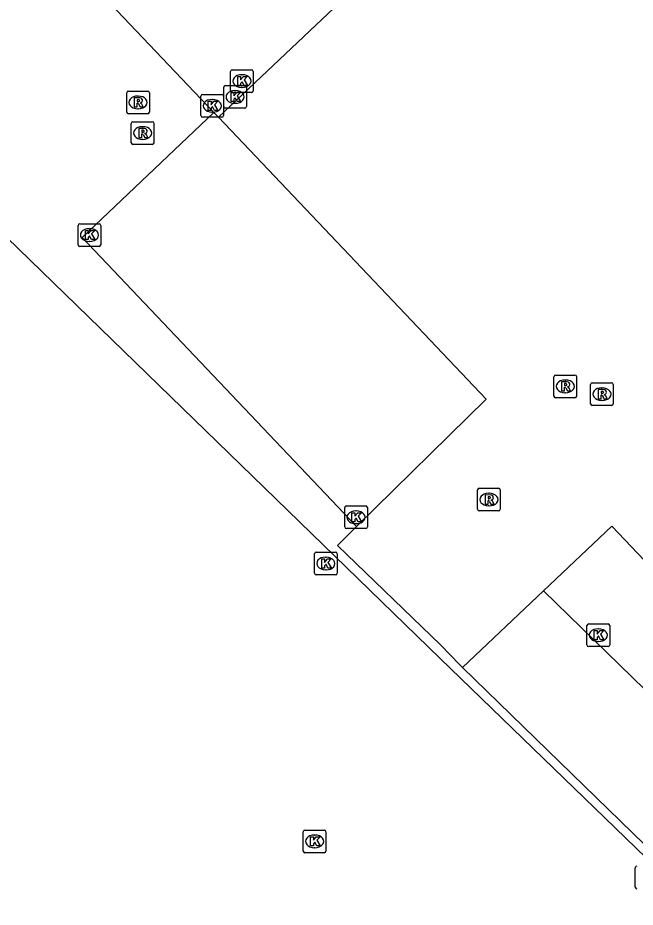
# Model space of a CAD drawing. Extents: x 156141 to 158132, y 385651 to 388399.
# Drawn here: x 156567.05 to 156594.27, y 388026.45 to 388065.65 of the extents above; entities that cross this region are included whole.
import ezdxf

# ---------------------------------------------------------------- set-up
doc = ezdxf.new("R2010")
doc.units = 0
for name, color, linetype in [('IMGEO_Grasland_agrarisch', 7, 'Continuous'), ('IMGEO_Hek', 7, 'Continuous'), ('IMGEO_Kolk', 7, 'Continuous'), ('IMGEO_Rijbaan_lokaal_gesloten', 7, 'Continuous'), ('IMGEO_Rioolput', 7, 'Continuous'), ('IMGEO_Terreindeel_gesloten', 7, 'Continuous')]:
    doc.layers.add(name, color=color, linetype=linetype)

msp = doc.modelspace()

# ---------------------------------------------------------------- linework, layer by layer
at = {"layer": 'IMGEO_Grasland_agrarisch'}
for points in [[(156642.93, 387982.023), (156585.672, 388037.417), (156493.671, 388126.772), (156486.547, 388133.87)], [(156575.7, 388061.475), (156570.002, 388067.473), (156587.669, 388084.268), (156593.592, 388078.004)], [(156581.991, 388043.225), (156569.884, 388055.964), (156575.7, 388061.475)]]:
    msp.add_lwpolyline(points, dxfattribs=at)
at = {"layer": 'IMGEO_Hek'}
msp.add_lwpolyline([(156642.93, 387982.023), (156585.672, 388037.417), (156493.671, 388126.772), (156486.547, 388133.87)], dxfattribs=at)
at = {"layer": 'IMGEO_Kolk'}
for p, q in [((156576.435, 388062.435), (156576.435, 388063.287)), ((156576.51, 388063.361), (156577.362, 388063.361)), ((156576.923, 388063.141), (156576.948, 388063.141)), ((156577.436, 388063.287), (156577.436, 388062.435)), ((156576.133, 388061.737), (156576.133, 388062.589)), ((156576.208, 388062.663), (156577.06, 388062.663)), ((156577.362, 388062.361), (156576.51, 388062.361)), ((156576.621, 388062.443), (156576.646, 388062.443)), ((156576.946, 388062.581), (156576.921, 388062.581)), ((156577.134, 388062.589), (156577.134, 388061.737)), ((156575.128, 388061.344), (156575.128, 388062.196)), ((156575.203, 388062.27), (156576.055, 388062.27)), ((156575.616, 388062.05), (156575.641, 388062.05)), ((156576.129, 388062.196), (156576.129, 388061.344)), ((156577.06, 388061.663), (156576.208, 388061.663)), ((156576.644, 388061.883), (156576.619, 388061.883)), ((156576.055, 388061.27), (156575.203, 388061.27)), ((156575.639, 388061.49), (156575.614, 388061.49)), ((156569.711, 388055.648), (156569.711, 388056.5)), ((156569.786, 388056.574), (156570.638, 388056.574)), ((156570.712, 388056.5), (156570.712, 388055.648)), ((156570.199, 388056.354), (156570.224, 388056.354)), ((156570.222, 388055.794), (156570.197, 388055.794)), ((156570.638, 388055.574), (156569.786, 388055.574)), ((156581.465, 388043.212), (156581.465, 388044.064)), ((156581.54, 388044.138), (156582.392, 388044.138)), ((156581.953, 388043.918), (156581.978, 388043.918)), ((156582.466, 388044.064), (156582.466, 388043.212)), ((156582.392, 388043.138), (156581.54, 388043.138)), ((156581.976, 388043.358), (156581.951, 388043.358)), ((156580.134, 388041.173), (156580.134, 388042.025)), ((156580.209, 388042.099), (156581.061, 388042.099)), ((156581.135, 388042.025), (156581.135, 388041.173)), ((156580.622, 388041.879), (156580.647, 388041.879)), ((156580.645, 388041.319), (156580.62, 388041.319)), ((156581.061, 388041.099), (156580.209, 388041.099)), ((156592.148, 388038.013), (156592.148, 388038.865)), ((156592.223, 388038.939), (156593.075, 388038.939)), ((156593.149, 388038.865), (156593.149, 388038.013)), ((156592.636, 388038.719), (156592.661, 388038.719)), ((156592.659, 388038.159), (156592.634, 388038.159)), ((156593.075, 388037.939), (156592.223, 388037.939)), ((156579.715, 388029.851), (156580.567, 388029.851)), ((156579.64, 388028.925), (156579.64, 388029.777)), ((156580.128, 388029.631), (156580.153, 388029.631)), ((156580.641, 388029.777), (156580.641, 388028.925)), ((156580.151, 388029.071), (156580.126, 388029.071)), ((156580.567, 388028.851), (156579.715, 388028.851)), ((156594.274, 388027.334), (156594.274, 388028.186))]:
    msp.add_line(p, q, dxfattribs=at)
for points in [[(156576.435, 388062.435), (156576.435, 388063.287)], [(156576.51, 388063.361), (156577.362, 388063.361)], [(156577.436, 388063.287), (156577.436, 388062.435)], [(156576.756, 388063.061), (156576.879, 388063.061), (156576.879, 388062.91), (156577.009, 388063.061), (156577.173, 388063.061), (156577.027, 388062.91), (156577.18, 388062.661), (156577.028, 388062.661), (156576.943, 388062.825), (156576.879, 388062.758), (156576.879, 388062.661), (156576.756, 388062.661), (156576.756, 388063.061)], [(156576.133, 388061.737), (156576.133, 388062.589)], [(156576.208, 388062.663), (156577.06, 388062.663)], [(156576.454, 388062.363), (156576.577, 388062.363), (156576.577, 388062.212), (156576.707, 388062.363), (156576.871, 388062.363), (156576.725, 388062.212), (156576.878, 388061.963), (156576.726, 388061.963), (156576.641, 388062.127), (156576.577, 388062.06), (156576.577, 388061.963), (156576.454, 388061.963), (156576.454, 388062.363)], [(156577.362, 388062.361), (156576.51, 388062.361)], [(156577.134, 388062.589), (156577.134, 388061.737)], [(156575.128, 388061.344), (156575.128, 388062.196)], [(156575.203, 388062.27), (156576.055, 388062.27)], [(156575.449, 388061.97), (156575.572, 388061.97), (156575.572, 388061.819), (156575.702, 388061.97), (156575.866, 388061.97), (156575.72, 388061.819), (156575.873, 388061.57), (156575.721, 388061.57), (156575.636, 388061.734), (156575.572, 388061.667), (156575.572, 388061.57), (156575.449, 388061.57), (156575.449, 388061.97)], [(156576.129, 388062.196), (156576.129, 388061.344)], [(156577.06, 388061.663), (156576.208, 388061.663)], [(156576.055, 388061.27), (156575.203, 388061.27)], [(156569.711, 388055.648), (156569.711, 388056.5)], [(156569.786, 388056.574), (156570.638, 388056.574)], [(156570.712, 388056.5), (156570.712, 388055.648)], [(156570.032, 388056.274), (156570.155, 388056.274), (156570.155, 388056.123), (156570.285, 388056.274), (156570.449, 388056.274), (156570.303, 388056.123), (156570.456, 388055.874), (156570.304, 388055.874), (156570.219, 388056.038), (156570.155, 388055.971), (156570.155, 388055.874), (156570.032, 388055.874), (156570.032, 388056.274)], [(156570.638, 388055.574), (156569.786, 388055.574)], [(156581.465, 388043.212), (156581.465, 388044.064)], [(156581.54, 388044.138), (156582.392, 388044.138)], [(156582.466, 388044.064), (156582.466, 388043.212)], [(156581.786, 388043.838), (156581.909, 388043.838), (156581.909, 388043.687), (156582.039, 388043.838), (156582.203, 388043.838), (156582.057, 388043.687), (156582.21, 388043.438), (156582.058, 388043.438), (156581.973, 388043.602), (156581.909, 388043.535), (156581.909, 388043.438), (156581.786, 388043.438), (156581.786, 388043.838)], [(156582.392, 388043.138), (156581.54, 388043.138)], [(156580.134, 388041.173), (156580.134, 388042.025)], [(156580.209, 388042.099), (156581.061, 388042.099)], [(156581.135, 388042.025), (156581.135, 388041.173)], [(156580.455, 388041.799), (156580.578, 388041.799), (156580.578, 388041.648), (156580.708, 388041.799), (156580.872, 388041.799), (156580.726, 388041.648), (156580.879, 388041.399), (156580.727, 388041.399), (156580.642, 388041.563), (156580.578, 388041.496), (156580.578, 388041.399), (156580.455, 388041.399), (156580.455, 388041.799)], [(156581.061, 388041.099), (156580.209, 388041.099)], [(156592.148, 388038.013), (156592.148, 388038.865)], [(156592.223, 388038.939), (156593.075, 388038.939)], [(156593.149, 388038.865), (156593.149, 388038.013)], [(156592.469, 388038.639), (156592.592, 388038.639), (156592.592, 388038.488), (156592.722, 388038.639), (156592.886, 388038.639), (156592.74, 388038.488), (156592.893, 388038.239), (156592.741, 388038.239), (156592.656, 388038.403), (156592.592, 388038.336), (156592.592, 388038.239), (156592.469, 388038.239), (156592.469, 388038.639)], [(156593.075, 388037.939), (156592.223, 388037.939)], [(156579.715, 388029.851), (156580.567, 388029.851)], [(156579.64, 388028.925), (156579.64, 388029.777)], [(156579.961, 388029.551), (156580.084, 388029.551), (156580.084, 388029.4), (156580.214, 388029.551), (156580.378, 388029.551), (156580.232, 388029.4), (156580.385, 388029.151), (156580.233, 388029.151), (156580.148, 388029.315), (156580.084, 388029.248), (156580.084, 388029.151), (156579.961, 388029.151), (156579.961, 388029.551)], [(156580.641, 388029.777), (156580.641, 388028.925)], [(156580.567, 388028.851), (156579.715, 388028.851)], [(156594.274, 388027.334), (156594.274, 388028.186)]]:
    msp.add_lwpolyline(points, dxfattribs=at)
for centre, start, end in [((156576.512, 388063.285), 91.552, 178.448), ((156576.512, 388063.285), 91.552, 178.448), ((156577.36, 388063.285), 1.552, 88.448), ((156577.36, 388063.285), 1.552, 88.448), ((156576.21, 388062.587), 91.552, 178.448), ((156576.21, 388062.587), 91.552, 178.448), ((156576.512, 388062.437), 181.552, 268.448), ((156576.512, 388062.437), 181.552, 268.448), ((156577.058, 388062.587), 1.552, 88.448), ((156577.058, 388062.587), 1.552, 88.448), ((156577.36, 388062.437), 271.552, 358.448), ((156577.36, 388062.437), 271.552, 358.448), ((156575.205, 388062.194), 91.552, 178.448), ((156575.205, 388062.194), 91.552, 178.448), ((156576.053, 388062.194), 1.552, 88.448), ((156576.053, 388062.194), 1.552, 88.448), ((156576.21, 388061.739), 181.552, 268.448), ((156576.21, 388061.739), 181.552, 268.448), ((156577.058, 388061.739), 271.552, 358.448), ((156577.058, 388061.739), 271.552, 358.448), ((156575.205, 388061.346), 181.552, 268.448), ((156575.205, 388061.346), 181.552, 268.448), ((156576.053, 388061.346), 271.552, 358.448), ((156576.053, 388061.346), 271.552, 358.448), ((156569.788, 388056.498), 91.552, 178.448), ((156569.788, 388056.498), 91.552, 178.448), ((156570.636, 388056.498), 1.552, 88.448), ((156570.636, 388056.498), 1.552, 88.448), ((156569.788, 388055.65), 181.552, 268.448), ((156569.788, 388055.65), 181.552, 268.448), ((156570.636, 388055.65), 271.552, 358.448), ((156570.636, 388055.65), 271.552, 358.448), ((156581.542, 388044.062), 91.552, 178.448), ((156581.542, 388044.062), 91.552, 178.448), ((156582.39, 388044.062), 1.552, 88.448), ((156582.39, 388044.062), 1.552, 88.448), ((156581.542, 388043.214), 181.552, 268.448), ((156581.542, 388043.214), 181.552, 268.448), ((156582.39, 388043.214), 271.552, 358.448), ((156582.39, 388043.214), 271.552, 358.448), ((156580.211, 388042.023), 91.552, 178.448), ((156580.211, 388042.023), 91.552, 178.448), ((156581.059, 388042.023), 1.552, 88.448), ((156581.059, 388042.023), 1.552, 88.448), ((156580.211, 388041.175), 181.552, 268.448), ((156580.211, 388041.175), 181.552, 268.448), ((156581.059, 388041.175), 271.552, 358.448), ((156581.059, 388041.175), 271.552, 358.448), ((156592.225, 388038.863), 91.552, 178.448), ((156592.225, 388038.863), 91.552, 178.448), ((156593.073, 388038.863), 1.552, 88.448), ((156593.073, 388038.863), 1.552, 88.448), ((156592.225, 388038.015), 181.552, 268.448), ((156592.225, 388038.015), 181.552, 268.448), ((156593.073, 388038.015), 271.552, 358.448), ((156593.073, 388038.015), 271.552, 358.448), ((156579.717, 388029.775), 91.552, 178.448), ((156579.717, 388029.775), 91.552, 178.448), ((156580.565, 388029.775), 1.552, 88.448), ((156580.565, 388029.775), 1.552, 88.448), ((156579.717, 388028.927), 181.552, 268.448), ((156579.717, 388028.927), 181.552, 268.448), ((156580.565, 388028.927), 271.552, 358.448), ((156580.565, 388028.927), 271.552, 358.448), ((156594.351, 388028.184), 91.552, 178.448), ((156594.351, 388028.184), 91.552, 178.448), ((156594.351, 388027.336), 181.552, 268.448), ((156594.351, 388027.336), 181.552, 268.448)]:
    msp.add_arc(centre, 0.0765, start, end, dxfattribs=at)
for centre, major_axis, ratio, start_param, end_param in [((156576.922, 388062.861), (-0.387, 0.002), 0.722429, 4.712389, 7.853982), ((156576.947, 388062.861), (-0.39, 0.002), 0.717154, 1.570796, 4.712389), ((156576.62, 388062.163), (-0.387, 0.002), 0.722429, 4.712389, 7.853982), ((156576.645, 388062.163), (-0.39, 0.002), 0.717154, 1.570796, 4.712389), ((156575.615, 388061.77), (-0.387, 0.002), 0.722429, 4.712389, 7.853982), ((156575.64, 388061.77), (-0.39, 0.002), 0.717154, 1.570796, 4.712389), ((156570.198, 388056.074), (-0.387, 0.002), 0.722429, 4.712389, 7.853982), ((156570.223, 388056.074), (-0.39, 0.002), 0.717154, 1.570796, 4.712389), ((156581.952, 388043.638), (-0.387, 0.002), 0.722429, 4.712389, 7.853982), ((156581.977, 388043.638), (-0.39, 0.002), 0.717154, 1.570796, 4.712389), ((156580.621, 388041.599), (-0.387, 0.002), 0.722429, 4.712389, 7.853982), ((156580.646, 388041.599), (-0.39, 0.002), 0.717154, 1.570796, 4.712389), ((156592.635, 388038.439), (-0.387, 0.002), 0.722429, 4.712389, 7.853982), ((156592.66, 388038.439), (-0.39, 0.002), 0.717154, 1.570796, 4.712389), ((156580.127, 388029.351), (-0.387, 0.002), 0.722429, 4.712389, 7.853982), ((156580.152, 388029.351), (-0.39, 0.002), 0.717154, 1.570796, 4.712389)]:
    msp.add_ellipse(centre, major_axis=major_axis, ratio=ratio, start_param=start_param, end_param=end_param, dxfattribs=at)
at = {"layer": 'IMGEO_Rijbaan_lokaal_gesloten'}
for points in [[(156593.592, 388078.004), (156575.901, 388061.264)], [(156575.901, 388061.264), (156587.701, 388048.843), (156581.991, 388043.225)], [(156581.991, 388043.225), (156581.148, 388042.395), (156585.683, 388038.011), (156586.525, 388037.146), (156586.659, 388037.016)], [(156590.235, 388040.392), (156593.248, 388043.237), (156609.903, 388025.727)], [(156586.659, 388037.016), (156590.235, 388040.392)], [(156607.554, 388023.521), (156590.235, 388040.392)], [(156642.93, 387982.023), (156642.921, 387982.061), (156642.636, 387982.488), (156641.802, 387983.409), (156586.659, 388037.016)]]:
    msp.add_lwpolyline(points, dxfattribs=at)
at = {"layer": 'IMGEO_Rioolput'}
for p, q in [((156571.854, 388061.493), (156571.854, 388062.345)), ((156571.929, 388062.419), (156572.781, 388062.419)), ((156572.855, 388062.345), (156572.855, 388061.493)), ((156572.342, 388062.199), (156572.367, 388062.199)), ((156572.365, 388061.639), (156572.34, 388061.639)), ((156572.781, 388061.419), (156571.929, 388061.419)), ((156572.057, 388060.146), (156572.057, 388060.998)), ((156572.132, 388061.072), (156572.984, 388061.072)), ((156572.545, 388060.852), (156572.57, 388060.852)), ((156573.058, 388060.998), (156573.058, 388060.146)), ((156572.984, 388060.072), (156572.132, 388060.072)), ((156572.568, 388060.292), (156572.543, 388060.292)), ((156590.692, 388048.98), (156590.692, 388049.832)), ((156590.767, 388049.906), (156591.619, 388049.906)), ((156591.693, 388049.832), (156591.693, 388048.98)), ((156591.18, 388049.686), (156591.205, 388049.686)), ((156592.307, 388048.637), (156592.307, 388049.489)), ((156592.382, 388049.563), (156593.234, 388049.563)), ((156593.308, 388049.489), (156593.308, 388048.637)), ((156591.203, 388049.126), (156591.178, 388049.126)), ((156592.795, 388049.343), (156592.82, 388049.343)), ((156591.619, 388048.906), (156590.767, 388048.906)), ((156592.818, 388048.783), (156592.793, 388048.783)), ((156593.234, 388048.563), (156592.382, 388048.563)), ((156587.323, 388043.992), (156587.323, 388044.844)), ((156587.398, 388044.918), (156588.25, 388044.918)), ((156587.811, 388044.698), (156587.836, 388044.698)), ((156588.324, 388044.844), (156588.324, 388043.992)), ((156588.25, 388043.918), (156587.398, 388043.918)), ((156587.834, 388044.138), (156587.809, 388044.138))]:
    msp.add_line(p, q, dxfattribs=at)
for points in [[(156571.854, 388061.493), (156571.854, 388062.345)], [(156571.929, 388062.419), (156572.781, 388062.419)], [(156572.855, 388062.345), (156572.855, 388061.493)], [(156572.443, 388062.117), (156572.191, 388062.119), (156572.191, 388061.719)], [(156572.369, 388062.038), (156572.315, 388062.038), (156572.315, 388061.957)], [(156572.315, 388061.957), (156572.367, 388061.957)], [(156572.191, 388061.719), (156572.315, 388061.719), (156572.315, 388061.881), (156572.326, 388061.881)], [(156572.373, 388061.852), (156572.444, 388061.719), (156572.584, 388061.719), (156572.519, 388061.845)], [(156572.781, 388061.419), (156571.929, 388061.419)], [(156572.057, 388060.146), (156572.057, 388060.998)], [(156572.132, 388061.072), (156572.984, 388061.072)], [(156572.646, 388060.77), (156572.394, 388060.772), (156572.394, 388060.372)], [(156573.058, 388060.998), (156573.058, 388060.146)], [(156572.394, 388060.372), (156572.518, 388060.372), (156572.518, 388060.534), (156572.529, 388060.534)], [(156572.572, 388060.691), (156572.518, 388060.691), (156572.518, 388060.61)], [(156572.518, 388060.61), (156572.57, 388060.61)], [(156572.576, 388060.505), (156572.647, 388060.372), (156572.787, 388060.372), (156572.722, 388060.498)], [(156572.984, 388060.072), (156572.132, 388060.072)], [(156590.692, 388048.98), (156590.692, 388049.832)], [(156590.767, 388049.906), (156591.619, 388049.906)], [(156591.693, 388049.832), (156591.693, 388048.98)], [(156591.281, 388049.604), (156591.029, 388049.606), (156591.029, 388049.206)], [(156591.207, 388049.525), (156591.153, 388049.525), (156591.153, 388049.444)], [(156591.153, 388049.444), (156591.205, 388049.444)], [(156592.307, 388048.637), (156592.307, 388049.489)], [(156592.382, 388049.563), (156593.234, 388049.563)], [(156593.308, 388049.489), (156593.308, 388048.637)], [(156591.029, 388049.206), (156591.153, 388049.206), (156591.153, 388049.368), (156591.164, 388049.368)], [(156591.211, 388049.339), (156591.282, 388049.206), (156591.422, 388049.206), (156591.357, 388049.332)], [(156592.896, 388049.261), (156592.644, 388049.263), (156592.644, 388048.863)], [(156592.644, 388048.863), (156592.768, 388048.863), (156592.768, 388049.025), (156592.779, 388049.025)], [(156592.822, 388049.182), (156592.768, 388049.182), (156592.768, 388049.101)], [(156592.768, 388049.101), (156592.82, 388049.101)], [(156592.826, 388048.996), (156592.897, 388048.863), (156593.037, 388048.863), (156592.972, 388048.989)], [(156591.619, 388048.906), (156590.767, 388048.906)], [(156593.234, 388048.563), (156592.382, 388048.563)], [(156587.323, 388043.992), (156587.323, 388044.844)], [(156587.398, 388044.918), (156588.25, 388044.918)], [(156588.324, 388044.844), (156588.324, 388043.992)], [(156587.912, 388044.616), (156587.66, 388044.618), (156587.66, 388044.218)], [(156587.66, 388044.218), (156587.784, 388044.218), (156587.784, 388044.38), (156587.795, 388044.38)], [(156587.838, 388044.537), (156587.784, 388044.537), (156587.784, 388044.456)], [(156587.784, 388044.456), (156587.836, 388044.456)], [(156587.842, 388044.351), (156587.913, 388044.218), (156588.053, 388044.218), (156587.988, 388044.344)], [(156588.25, 388043.918), (156587.398, 388043.918)]]:
    msp.add_lwpolyline(points, dxfattribs=at)
for centre, radius, start, end in [((156571.931, 388062.343), 0.0765, 91.552, 178.448), ((156571.931, 388062.343), 0.0765, 91.552, 178.448), ((156572.779, 388062.343), 0.0765, 1.552, 88.448), ((156572.779, 388062.343), 0.0765, 1.552, 88.448), ((156572.351, 388062.146), 0.19, 274.7715, 282.9687), ((156572.375, 388061.942), 0.0964, 77.0061, 93.1865), ((156572.389, 388061.999), 0.0378, 276.6634, 79.6772), ((156572.442, 388062.007), 0.109, 350.3612, 89.416), ((156572.44, 388062.007), 0.112, 277.5842, 350.9817), ((156572.325, 388061.828), 0.0533, 26.0293, 88.6989), ((156572.424, 388061.792), 0.108, 29.5134, 73.7905), ((156571.931, 388061.495), 0.0765, 181.552, 268.448), ((156571.931, 388061.495), 0.0765, 181.552, 268.448), ((156572.779, 388061.495), 0.0765, 271.552, 358.448), ((156572.779, 388061.495), 0.0765, 271.552, 358.448), ((156572.134, 388060.996), 0.0765, 91.552, 178.448), ((156572.134, 388060.996), 0.0765, 91.552, 178.448), ((156572.645, 388060.66), 0.109, 350.3612, 89.416), ((156572.982, 388060.996), 0.0765, 1.552, 88.448), ((156572.982, 388060.996), 0.0765, 1.552, 88.448), ((156572.528, 388060.481), 0.0533, 26.0293, 88.6989), ((156572.554, 388060.799), 0.19, 274.7715, 282.9687), ((156572.578, 388060.595), 0.0964, 77.0061, 93.1865), ((156572.592, 388060.652), 0.0378, 276.6634, 79.6772), ((156572.643, 388060.66), 0.112, 277.5842, 350.9817), ((156572.627, 388060.445), 0.108, 29.5134, 73.7905), ((156572.134, 388060.148), 0.0765, 181.552, 268.448), ((156572.134, 388060.148), 0.0765, 181.552, 268.448), ((156572.982, 388060.148), 0.0765, 271.552, 358.448), ((156572.982, 388060.148), 0.0765, 271.552, 358.448), ((156590.769, 388049.83), 0.0765, 91.552, 178.448), ((156590.769, 388049.83), 0.0765, 91.552, 178.448), ((156591.617, 388049.83), 0.0765, 1.552, 88.448), ((156591.617, 388049.83), 0.0765, 1.552, 88.448), ((156591.189, 388049.633), 0.19, 274.7715, 282.9687), ((156591.213, 388049.429), 0.0964, 77.0061, 93.1865), ((156591.227, 388049.486), 0.0378, 276.6634, 79.6772), ((156591.28, 388049.494), 0.109, 350.3612, 89.416), ((156591.278, 388049.494), 0.112, 277.5842, 350.9817), ((156591.262, 388049.279), 0.108, 29.5134, 73.7905), ((156592.384, 388049.487), 0.0765, 91.552, 178.448), ((156592.384, 388049.487), 0.0765, 91.552, 178.448), ((156593.232, 388049.487), 0.0765, 1.552, 88.448), ((156593.232, 388049.487), 0.0765, 1.552, 88.448), ((156591.163, 388049.315), 0.0533, 26.0293, 88.6989), ((156592.778, 388048.972), 0.0533, 26.0293, 88.6989), ((156592.804, 388049.29), 0.19, 274.7715, 282.9687), ((156592.828, 388049.086), 0.0964, 77.0061, 93.1865), ((156592.842, 388049.143), 0.0378, 276.6634, 79.6772), ((156592.895, 388049.151), 0.109, 350.3612, 89.416), ((156592.893, 388049.151), 0.112, 277.5842, 350.9817), ((156592.877, 388048.936), 0.108, 29.5134, 73.7905), ((156590.769, 388048.982), 0.0765, 181.552, 268.448), ((156590.769, 388048.982), 0.0765, 181.552, 268.448), ((156591.617, 388048.982), 0.0765, 271.552, 358.448), ((156591.617, 388048.982), 0.0765, 271.552, 358.448), ((156592.384, 388048.639), 0.0765, 181.552, 268.448), ((156592.384, 388048.639), 0.0765, 181.552, 268.448), ((156593.232, 388048.639), 0.0765, 271.552, 358.448), ((156593.232, 388048.639), 0.0765, 271.552, 358.448), ((156587.4, 388044.842), 0.0765, 91.552, 178.448), ((156587.4, 388044.842), 0.0765, 91.552, 178.448), ((156588.248, 388044.842), 0.0765, 1.552, 88.448), ((156588.248, 388044.842), 0.0765, 1.552, 88.448), ((156587.794, 388044.327), 0.0533, 26.0293, 88.6989), ((156587.82, 388044.645), 0.19, 274.7715, 282.9687), ((156587.844, 388044.441), 0.0964, 77.0061, 93.1865), ((156587.858, 388044.498), 0.0378, 276.6634, 79.6772), ((156587.911, 388044.506), 0.109, 350.3612, 89.416), ((156587.909, 388044.506), 0.112, 277.5842, 350.9817), ((156587.893, 388044.291), 0.108, 29.5134, 73.7905), ((156587.4, 388043.994), 0.0765, 181.552, 268.448), ((156587.4, 388043.994), 0.0765, 181.552, 268.448), ((156588.248, 388043.994), 0.0765, 271.552, 358.448), ((156588.248, 388043.994), 0.0765, 271.552, 358.448)]:
    msp.add_arc(centre, radius, start, end, dxfattribs=at)
for centre, major_axis, ratio, start_param, end_param in [((156572.341, 388061.919), (-0.387, 0.002), 0.722429, 4.712389, 7.853982), ((156572.366, 388061.919), (-0.39, 0.002), 0.717154, 1.570796, 4.712389), ((156572.544, 388060.572), (-0.387, 0.002), 0.722429, 4.712389, 7.853982), ((156572.569, 388060.572), (-0.39, 0.002), 0.717154, 1.570796, 4.712389), ((156591.179, 388049.406), (-0.387, 0.002), 0.722429, 4.712389, 7.853982), ((156591.204, 388049.406), (-0.39, 0.002), 0.717154, 1.570796, 4.712389), ((156592.794, 388049.063), (-0.387, 0.002), 0.722429, 4.712389, 7.853982), ((156592.819, 388049.063), (-0.39, 0.002), 0.717154, 1.570796, 4.712389), ((156587.81, 388044.418), (-0.387, 0.002), 0.722429, 4.712389, 7.853982), ((156587.835, 388044.418), (-0.39, 0.002), 0.717154, 1.570796, 4.712389)]:
    msp.add_ellipse(centre, major_axis=major_axis, ratio=ratio, start_param=start_param, end_param=end_param, dxfattribs=at)
at = {"layer": 'IMGEO_Terreindeel_gesloten'}
msp.add_lwpolyline([(156575.7, 388061.475), (156575.901, 388061.264)], dxfattribs=at)

doc.saveas('drawing.dxf')
